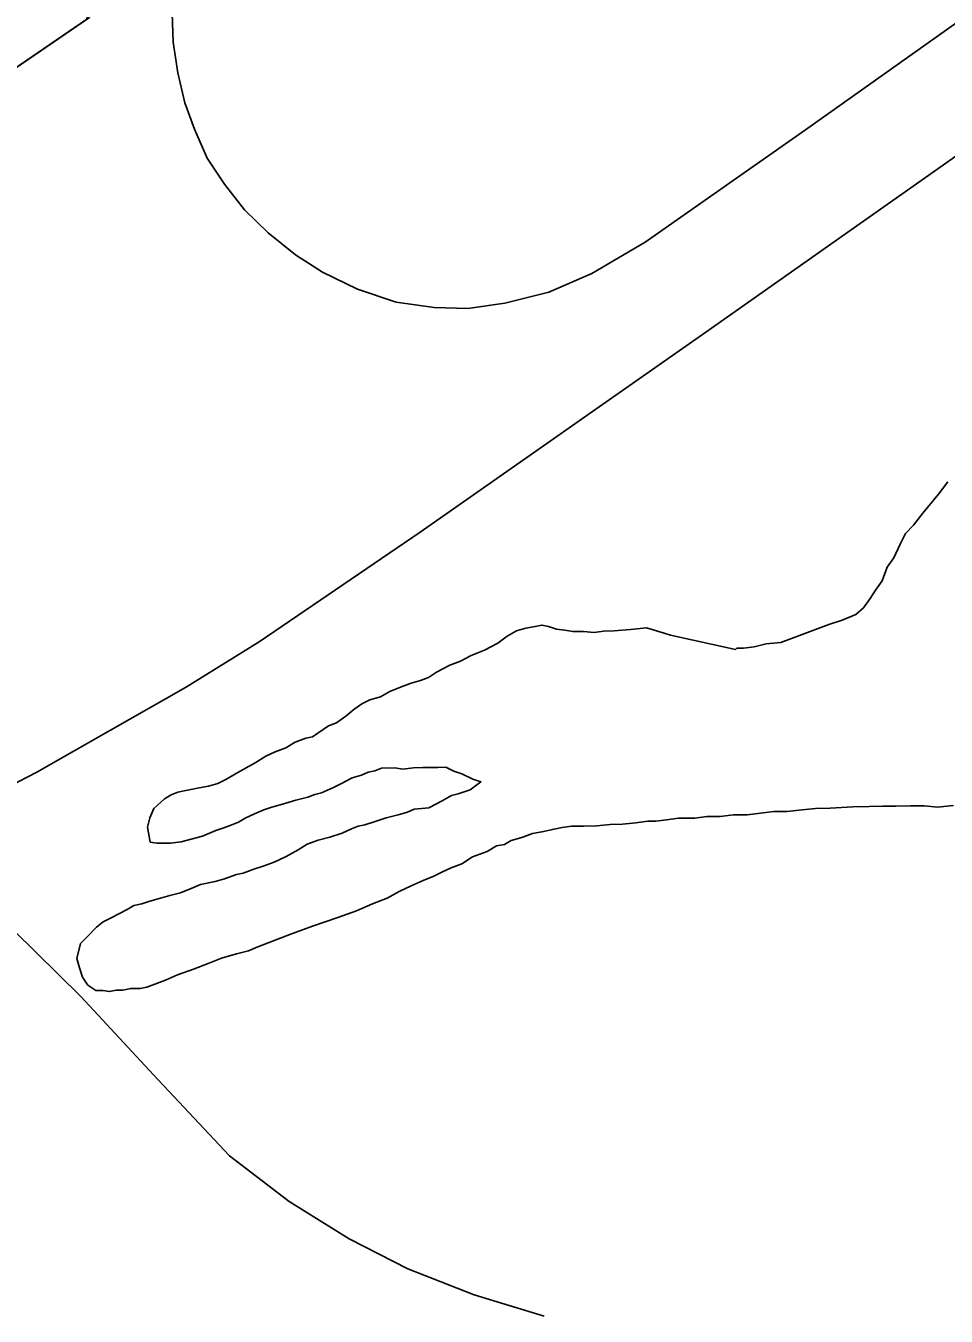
# Model space of a CAD drawing. Extents: x 2010165 to 2382125, y 1060529 to 1407316.
# Drawn here: x 2180633 to 2182008, y 1272112 to 1274040 of the extents above; entities that cross this region are included whole.
import ezdxf

# ---------------------------------------------------------------- set-up
doc = ezdxf.new("R2010")
doc.units = 0
for name, color, linetype in [('GM_X_Corporation', 7, 'Continuous'), ('GM_X_County', 7, 'Continuous'), ('GM_X_Major_Lake', 7, 'Continuous'), ('GM_X_Major_River', 7, 'Continuous'), ('GM_X_Rail_Line', 7, 'Continuous'), ('GM_X_US_Route', 7, 'Continuous')]:
    doc.layers.add(name, color=color, linetype=linetype)

msp = doc.modelspace()

# ---------------------------------------------------------------- linework, layer by layer
at = {"layer": 'GM_X_Corporation'}
msp.add_lwpolyline([(2180539.9, 1273925), (2180723.6, 1274050.4), (2180752.4, 1274265.4), (2182114.3, 1275244.5), (2182152.8, 1275184.5), (2182473.8, 1275178.2), (2182532.3, 1275120.3), (2182583.1, 1275010.2), (2182651.6, 1274964.4), (2182767.8, 1274981.1), (2182829.7, 1275027.6), (2182911.5, 1275104.4), (2182939.7, 1275090.5), (2183037.5, 1275159.2), (2183057.7, 1275137.3), (2183069.8, 1275123.3), (2183365.5, 1275311.6), (2183106.8, 1275639.4)], dxfattribs=at)
at = {"layer": 'GM_X_County'}
msp.add_lwpolyline([(2180539.9, 1273925), (2180723.6, 1274050.4), (2180752.4, 1274265.4), (2182114.3, 1275244.5), (2182152.8, 1275184.5), (2182473.8, 1275178.2), (2182532.3, 1275120.3), (2182583.1, 1275010.2), (2182651.6, 1274964.4), (2182767.8, 1274981.1), (2182829.7, 1275027.6), (2182911.5, 1275104.4), (2182939.7, 1275090.5), (2183037.5, 1275159.2), (2183057.7, 1275137.3), (2183069.8, 1275123.3), (2183365.5, 1275311.6), (2183106.8, 1275639.4)], dxfattribs=at)
at = {"layer": 'GM_X_Major_Lake'}
msp.add_lwpolyline([(2180544.2, 1273927.5), (2180728, 1274053), (2180756.8, 1274267.9), (2182118.7, 1275247), (2182157.2, 1275187), (2182478.1, 1275180.8), (2182536.6, 1275122.9), (2182587.5, 1275012.8), (2182656, 1274967), (2182772.2, 1274983.7), (2182834.1, 1275030.2), (2182915.8, 1275106.9), (2182944, 1275093), (2183041.9, 1275161.8), (2183062.1, 1275139.8), (2183074.2, 1275125.8), (2183369.9, 1275314.2), (2183111.1, 1275641.9)], dxfattribs=at)
at = {"layer": 'GM_X_Major_River'}
for points in [[(2182010.1, 1273358.8), (2181996.3, 1273340.6), (2181972.6, 1273312.2), (2181958.9, 1273294), (2181947, 1273281.8), (2181939.2, 1273265.6), (2181929.5, 1273245.5), (2181919.6, 1273231.3), (2181911.9, 1273211.1), (2181902, 1273197), (2181894.2, 1273184.8), (2181884.4, 1273170.7), (2181872.5, 1273160.5), (2181852.5, 1273152.2), (2181832.6, 1273146), (2181760.8, 1273119), (2181738.8, 1273116.7), (2181720.8, 1273112.5), (2181704.8, 1273110.3), (2181694.7, 1273110.2), (2181692.8, 1273108.2), (2181595.6, 1273129.6)], [(2181595.6, 1273129.6), (2181692.8, 1273108.2), (2181694.7, 1273110.2), (2181704.8, 1273110.3), (2181720.8, 1273112.5), (2181738.8, 1273116.7), (2181760.8, 1273119), (2181832.6, 1273146), (2181852.5, 1273152.2), (2181872.5, 1273160.5), (2181884.4, 1273170.7), (2181894.2, 1273184.8), (2181902, 1273197), (2181911.9, 1273211.1), (2181919.6, 1273231.3), (2181929.5, 1273245.5), (2181939.2, 1273265.6), (2181947, 1273281.8), (2181958.9, 1273294), (2181972.6, 1273312.2), (2181996.3, 1273340.6), (2182010.1, 1273358.8)], [(2181595.6, 1273129.6), (2181586.2, 1273132.9), (2181560, 1273140.7), (2181536, 1273138.4), (2181511.9, 1273136.1), (2181495.9, 1273135.9), (2181481.9, 1273133.7), (2181465.8, 1273135.5), (2181449.8, 1273135.3), (2181437.8, 1273137.2), (2181425.7, 1273139), (2181413.6, 1273142.9), (2181403.6, 1273144.8), (2181393.6, 1273142.7), (2181379.6, 1273140.5), (2181365.6, 1273136.3), (2181351.7, 1273128.1), (2181337.8, 1273117.9), (2181317.9, 1273107.6), (2181297.9, 1273099.4), (2181282, 1273091.1), (2181266.1, 1273084.9), (2181246.1, 1273074.6), (2181234.2, 1273066.5), (2181222.3, 1273062.3)], [(2181222.3, 1273062.3), (2181234.2, 1273066.5), (2181246.1, 1273074.6), (2181266.1, 1273084.9), (2181282, 1273091.1), (2181297.9, 1273099.4), (2181317.9, 1273107.6), (2181337.8, 1273117.9), (2181351.7, 1273128.1), (2181365.6, 1273136.3), (2181379.6, 1273140.5), (2181393.6, 1273142.7), (2181403.6, 1273144.8), (2181413.6, 1273142.9), (2181425.7, 1273139), (2181437.8, 1273137.2), (2181449.8, 1273135.3), (2181465.8, 1273135.5), (2181481.9, 1273133.7), (2181495.9, 1273135.9), (2181511.9, 1273136.1), (2181536, 1273138.4), (2181560, 1273140.7), (2181586.2, 1273132.9), (2181595.6, 1273129.6)], [(2181222.3, 1273062.3), (2181208.3, 1273058.1), (2181192.3, 1273051.9), (2181176.4, 1273045.7), (2181162.5, 1273037.5), (2181146.5, 1273033.3), (2181134.5, 1273027.2), (2181122.6, 1273019), (2181110.7, 1273008.8), (2181096.8, 1272998.6), (2181084.9, 1272994.4), (2181061, 1272978.1), (2181051, 1272976), (2181035.1, 1272969.8), (2181021.2, 1272961.6), (2181005.2, 1272955.4), (2180991.3, 1272949.2), (2180975.4, 1272938.9), (2180949.5, 1272924.6), (2180931.6, 1272914.3), (2180919.6, 1272908.2), (2180905.7, 1272904), (2180891.7, 1272901.8), (2180881.7, 1272899.7), (2180871.7, 1272897.6), (2180859.7, 1272895.4), (2180849.7, 1272891.3), (2180839.8, 1272885.1), (2180823.9, 1272870.9), (2180818.1, 1272856.8), (2180814.3, 1272842.7), (2180818.6, 1272820.7), (2180828.6, 1272818.8), (2180848.7, 1272819), (2180864.7, 1272821.2), (2180896.7, 1272829.6), (2180916.6, 1272837.9), (2180928.6, 1272842.1), (2180940.5, 1272846.2), (2180950.5, 1272850.4), (2180960.4, 1272856.5), (2180974.4, 1272862.7), (2180988.3, 1272868.9), (2181000.3, 1272873), (2181016.3, 1272877.2), (2181036.3, 1272883.5), (2181054.2, 1272887.7), (2181064.2, 1272891.9), (2181074.2, 1272894), (2181092.1, 1272902.2), (2181104.1, 1272908.4), (2181120, 1272916.6), (2181134, 1272920.8), (2181144, 1272924.9), (2181153.9, 1272927.1), (2181163.9, 1272931.2), (2181184, 1272931.4), (2181196, 1272929.6), (2181212, 1272931.8), (2181226, 1272931.9), (2181238.1, 1272932.1), (2181248.1, 1272932.2), (2181260.1, 1272932.4), (2181272.2, 1272926.5), (2181284.3, 1272922.6), (2181300.5, 1272914.8), (2181312.5, 1272910.9), (2181296.7, 1272898.7), (2181278.7, 1272892.5), (2181268.7, 1272890.3), (2181254.8, 1272882.1), (2181234.9, 1272871.9), (2181212.9, 1272869.6), (2181202.9, 1272865.5), (2181188.9, 1272861.3), (2181170.9, 1272857), (2181153, 1272850.8), (2181139, 1272846.6), (2181129, 1272844.5), (2181119.1, 1272840.4), (2181105.1, 1272834.2), (2181087.1, 1272827.9), (2181069.2, 1272823.7), (2181053.2, 1272817.5), (2181039.3, 1272809.3), (2181021.4, 1272799.1), (2181003.5, 1272790.8), (2180987.5, 1272784.6), (2180973.5, 1272780.4), (2180957.6, 1272774.2), (2180947.6, 1272772.1), (2180929.6, 1272765.8), (2180915.6, 1272761.6), (2180893.6, 1272757.4), (2180879.7, 1272751.2), (2180863.7, 1272745), (2180847.8, 1272740.8), (2180833.8, 1272736.6), (2180817.8, 1272732.4), (2180805.8, 1272728.2), (2180793.8, 1272726.1)], [(2180793.8, 1272726.1), (2180805.8, 1272728.2), (2180817.8, 1272732.4), (2180833.8, 1272736.6), (2180847.8, 1272740.8), (2180863.7, 1272745), (2180879.7, 1272751.2), (2180893.6, 1272757.4), (2180915.6, 1272761.6), (2180929.6, 1272765.8), (2180947.6, 1272772.1), (2180957.6, 1272774.2), (2180973.5, 1272780.4), (2180987.5, 1272784.6), (2181003.5, 1272790.8), (2181021.4, 1272799.1), (2181039.3, 1272809.3), (2181053.2, 1272817.5), (2181069.2, 1272823.7), (2181087.1, 1272827.9), (2181105.1, 1272834.2), (2181119.1, 1272840.4), (2181129, 1272844.5), (2181139, 1272846.6), (2181153, 1272850.8), (2181170.9, 1272857), (2181188.9, 1272861.3), (2181202.9, 1272865.5), (2181212.9, 1272869.6), (2181234.9, 1272871.9), (2181254.8, 1272882.1), (2181268.7, 1272890.3), (2181278.7, 1272892.5), (2181296.7, 1272898.7), (2181312.5, 1272910.9), (2181300.5, 1272914.8), (2181284.3, 1272922.6), (2181272.2, 1272926.5), (2181260.1, 1272932.4), (2181248.1, 1272932.2), (2181238.1, 1272932.1), (2181226, 1272931.9), (2181212, 1272931.8), (2181196, 1272929.6), (2181184, 1272931.4), (2181163.9, 1272931.2), (2181153.9, 1272927.1), (2181144, 1272924.9), (2181134, 1272920.8), (2181120, 1272916.6), (2181104.1, 1272908.4), (2181092.1, 1272902.2), (2181074.2, 1272894), (2181064.2, 1272891.9), (2181054.2, 1272887.7), (2181036.3, 1272883.5), (2181016.3, 1272877.2), (2181000.3, 1272873), (2180988.3, 1272868.9), (2180974.4, 1272862.7), (2180960.4, 1272856.5), (2180950.5, 1272850.4), (2180940.5, 1272846.2), (2180928.6, 1272842.1), (2180916.6, 1272837.9), (2180896.7, 1272829.6), (2180864.7, 1272821.2), (2180848.7, 1272819), (2180828.6, 1272818.8), (2180818.6, 1272820.7), (2180814.3, 1272842.7), (2180818.1, 1272856.8), (2180823.9, 1272870.9), (2180839.8, 1272885.1), (2180849.7, 1272891.3), (2180859.7, 1272895.4), (2180871.7, 1272897.6), (2180881.7, 1272899.7), (2180891.7, 1272901.8), (2180905.7, 1272904), (2180919.6, 1272908.2), (2180931.6, 1272914.3), (2180949.5, 1272924.6), (2180975.4, 1272938.9), (2180991.3, 1272949.2), (2181005.2, 1272955.4), (2181021.2, 1272961.6), (2181035.1, 1272969.8), (2181051, 1272976), (2181061, 1272978.1), (2181084.9, 1272994.4), (2181096.8, 1272998.6), (2181110.7, 1273008.8), (2181122.6, 1273019), (2181134.5, 1273027.2), (2181146.5, 1273033.3), (2181162.5, 1273037.5), (2181176.4, 1273045.7), (2181192.3, 1273051.9), (2181208.3, 1273058.1), (2181222.3, 1273062.3)], [(2180793.8, 1272726.1), (2180783.9, 1272719.9), (2180760, 1272707.6), (2180748.1, 1272701.4), (2180738.1, 1272693.3), (2180724.3, 1272679.1), (2180714.4, 1272668.9), (2180708.7, 1272646.8), (2180712.9, 1272632.8), (2180717.1, 1272618.8), (2180725.3, 1272606.9), (2180737.4, 1272599), (2180747.5, 1272599.1), (2180757.5, 1272597.2), (2180767.5, 1272599.3), (2180777.5, 1272599.5), (2180789.5, 1272601.6), (2180803.6, 1272601.8), (2180813.5, 1272603.9), (2180841.5, 1272614.3), (2180859.4, 1272622.5), (2180883.4, 1272630.8), (2180905.3, 1272639.1), (2180925.2, 1272647.4), (2180947.2, 1272653.7), (2180965.2, 1272657.9), (2180979.1, 1272664.1), (2181001.1, 1272672.4), (2181027, 1272682.7), (2181060.9, 1272695.2), (2181098.8, 1272707.7), (2181126.7, 1272718.1), (2181150.7, 1272728.4), (2181172.6, 1272736.7), (2181190.5, 1272746.9), (2181208.4, 1272755.2), (2181226.4, 1272763.4), (2181242.3, 1272769.6), (2181254.3, 1272775.8), (2181268.2, 1272782), (2181284.2, 1272788.2), (2181300.1, 1272798.4), (2181322, 1272806.7), (2181335.9, 1272814.9), (2181347.9, 1272817.1), (2181357.9, 1272823.2), (2181373.8, 1272827.4), (2181389.8, 1272833.6), (2181403.8, 1272835.8), (2181421.8, 1272840), (2181433.8, 1272842.2), (2181447.8, 1272844.3), (2181465.8, 1272844.6), (2181485.9, 1272844.8), (2181505.9, 1272847.1), (2181523.9, 1272847.3), (2181543.9, 1272849.5), (2181562, 1272851.8), (2181574, 1272851.9), (2181590, 1272854.1), (2181608, 1272856.3), (2181632.1, 1272856.6), (2181650.1, 1272858.8), (2181670.1, 1272859.1), (2181690.1, 1272861.3), (2181710.2, 1272861.6), (2181730.2, 1272863.8), (2181750.2, 1272866.1), (2181770.3, 1272866.3), (2181792.3, 1272868.6), (2181812.3, 1272870.8), (2181834.3, 1272871.1), (2181868.4, 1272873.5), (2181892.4, 1272873.8), (2181912.5, 1272874.1), (2181932.5, 1272874.3), (2181954.6, 1272874.6), (2181974.6, 1272874.8), (2181994.7, 1272873), (2182018.7, 1272875.3)], [(2182018.7, 1272875.3), (2181994.7, 1272873), (2181974.6, 1272874.8), (2181954.6, 1272874.6), (2181932.5, 1272874.3), (2181912.5, 1272874.1), (2181892.4, 1272873.8), (2181868.4, 1272873.5), (2181834.3, 1272871.1), (2181812.3, 1272870.8), (2181792.3, 1272868.6), (2181770.3, 1272866.3), (2181750.2, 1272866.1), (2181730.2, 1272863.8), (2181710.2, 1272861.6), (2181690.1, 1272861.3), (2181670.1, 1272859.1), (2181650.1, 1272858.8), (2181632.1, 1272856.6), (2181608, 1272856.3), (2181590, 1272854.1), (2181574, 1272851.9), (2181562, 1272851.8), (2181543.9, 1272849.5), (2181523.9, 1272847.3), (2181505.9, 1272847.1), (2181485.9, 1272844.8), (2181465.8, 1272844.6), (2181447.8, 1272844.3), (2181433.8, 1272842.2), (2181421.8, 1272840), (2181403.8, 1272835.8), (2181389.8, 1272833.6), (2181373.8, 1272827.4), (2181357.9, 1272823.2), (2181347.9, 1272817.1), (2181335.9, 1272814.9), (2181322, 1272806.7), (2181300.1, 1272798.4), (2181284.2, 1272788.2), (2181268.2, 1272782), (2181254.3, 1272775.8), (2181242.3, 1272769.6), (2181226.4, 1272763.4), (2181208.4, 1272755.2), (2181190.5, 1272746.9), (2181172.6, 1272736.7), (2181150.7, 1272728.4), (2181126.7, 1272718.1), (2181098.8, 1272707.7), (2181060.9, 1272695.2), (2181027, 1272682.7), (2181001.1, 1272672.4), (2180979.1, 1272664.1), (2180965.2, 1272657.9), (2180947.2, 1272653.7), (2180925.2, 1272647.4), (2180905.3, 1272639.1), (2180883.4, 1272630.8), (2180859.4, 1272622.5), (2180841.5, 1272614.3), (2180813.5, 1272603.9), (2180803.6, 1272601.8), (2180789.5, 1272601.6), (2180777.5, 1272599.5), (2180767.5, 1272599.3), (2180757.5, 1272597.2), (2180747.5, 1272599.1), (2180737.4, 1272599), (2180725.3, 1272606.9), (2180717.1, 1272618.8), (2180712.9, 1272632.8), (2180708.7, 1272646.8), (2180714.4, 1272668.9), (2180724.3, 1272679.1), (2180738.1, 1272693.3), (2180748.1, 1272701.4), (2180760, 1272707.6), (2180783.9, 1272719.9), (2180793.8, 1272726.1)]]:
    msp.add_lwpolyline(points, dxfattribs=at)
at = {"layer": 'GM_X_Rail_Line'}
for points in [[(2172851.5, 1268953.6), (2174035.3, 1269559.1), (2175219.5, 1270163.5), (2177447.9, 1271296.8), (2178062.3, 1271605.4), (2178475.6, 1271818.4), (2179089.1, 1272127.9), (2179593.4, 1272385.5), (2179754.3, 1272465.2), (2180327.1, 1272759.6), (2180487.3, 1272841.6), (2180649.3, 1272925.3), (2180759.4, 1272988.1), (2180871.4, 1273051.8), (2180981.5, 1273120.1), (2181221.9, 1273283.9), (2181648.8, 1273582.5), (2182305.1, 1274044.9), (2183089.6, 1274587.5)], [(2182701.9, 1274526.9), (2181797.7, 1273885.2), (2181558, 1273717.1), (2181478.1, 1273670.2), (2181414.1, 1273642.3), (2181348.1, 1273625.8), (2181292.9, 1273618.2), (2181242.8, 1273619.5), (2181185.8, 1273627.7), (2181128.1, 1273646.7), (2181076.1, 1273672.1), (2181035.5, 1273698.1), (2180994.9, 1273731.1), (2180959.4, 1273765.3), (2180929.6, 1273804), (2180903.6, 1273842.7), (2180884.6, 1273885.8), (2180870, 1273925.1), (2180859.8, 1273970.1), (2180852.9, 1274015.8), (2180851, 1274073.5)]]:
    msp.add_lwpolyline(points, dxfattribs=at)
at = {"layer": 'GM_X_US_Route'}
msp.add_lwpolyline([(2178236.9, 1271993.6), (2178827.3, 1272365.7), (2179502.9, 1272782.3), (2179564.8, 1272817.8), (2179652.8, 1272860), (2179776.6, 1272898.7), (2179911.3, 1272919.6), (2180083.2, 1272917.9), (2180228.3, 1272894.2), (2180370.6, 1272839.7), (2180509.5, 1272765.8), (2180614.1, 1272689.1), (2180714.6, 1272590), (2180823.4, 1272472.8), (2180937, 1272352), (2181026.2, 1272283.6), (2181115.6, 1272227.8), (2181203.4, 1272183.1), (2181302.5, 1272144), (2181407.1, 1272112)], dxfattribs=at)

doc.saveas('drawing.dxf')
